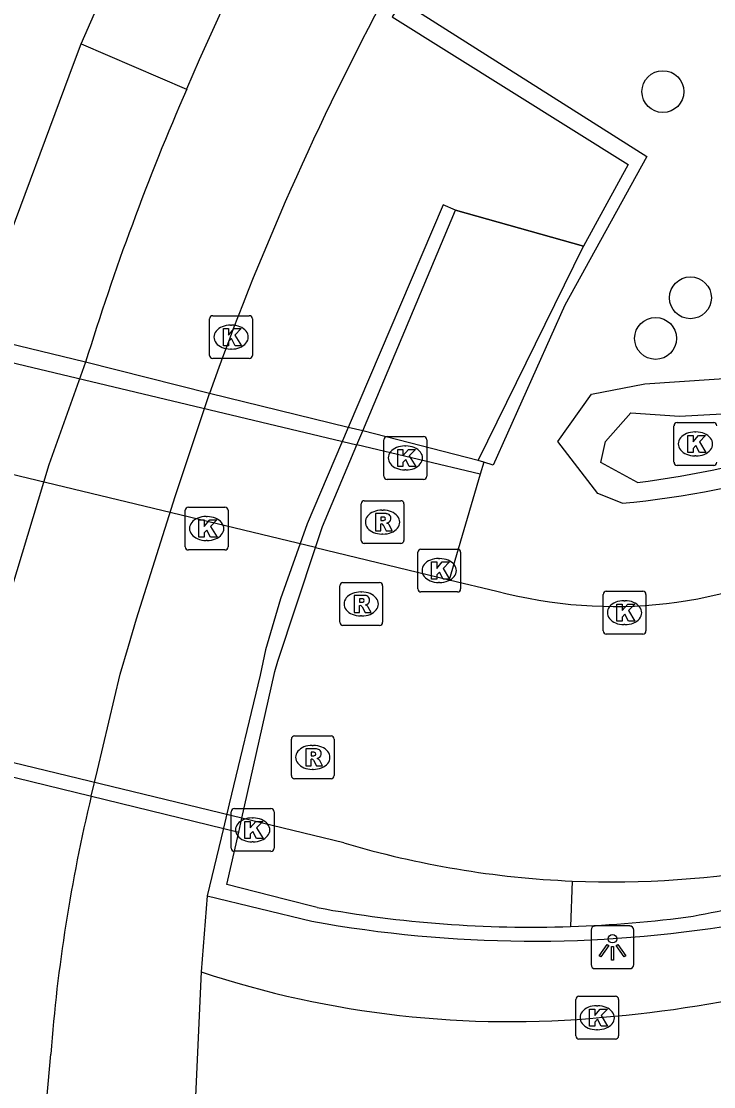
# Model space of a CAD drawing. Extents: x 162880 to 165536, y 384011 to 385179.
# Drawn here: x 162927.5 to 162943.68, y 384191.34 to 384216.22 of the extents above; entities that cross this region are included whole.
import ezdxf

# ---------------------------------------------------------------- set-up
doc = ezdxf.new("R2010")
doc.units = 0
for name, color, linetype in [('IMGEO_Berm_groen', 7, 'Continuous'), ('IMGEO_Berm_open', 7, 'Continuous'), ('IMGEO_Boom', 7, 'Continuous'), ('IMGEO_Fietspad_gesloten', 7, 'Continuous'), ('IMGEO_Fietspad_open', 7, 'Continuous'), ('IMGEO_Greppel_droge_sloot', 7, 'Continuous'), ('IMGEO_Kolk', 7, 'Continuous'), ('IMGEO_Lichtpunt', 7, 'Continuous'), ('IMGEO_Muur', 7, 'Continuous'), ('IMGEO_Rijbaan_lokaal_open', 7, 'Continuous'), ('IMGEO_Rijbaan_regionaal_gesloten', 7, 'Continuous'), ('IMGEO_Rioolput', 7, 'Continuous'), ('IMGEO_Tunneldeel', 7, 'Continuous'), ('IMGEO_Voetpad_op_trap', 7, 'Continuous'), ('IMGEO_Voetpad_open', 7, 'Continuous')]:
    doc.layers.add(name, color=color, linetype=linetype)

msp = doc.modelspace()

# ---------------------------------------------------------------- linework, layer by layer
at = {"layer": 'IMGEO_Berm_groen'}
msp.add_lwpolyline([(162941.536, 384204.963), (162940.97, 384205.194), (162940.039, 384206.403), (162940.822, 384207.51), (162942.065, 384207.753), (162944.495, 384207.915), (162947.357, 384208.374), (162949.463, 384208.942), (162949.988, 384208.92)], dxfattribs=at)
msp.add_arc((162939.491, 384226.619), 21.752, 275.3942, 298.7931, dxfattribs=at)
at = {"layer": 'IMGEO_Berm_open'}
for points in [[(162928.901, 384215.692), (162931.366, 384214.633)], [(162940.373, 384196.138), (162940.335, 384195.076)]]:
    msp.add_lwpolyline(points, dxfattribs=at)
at = {"layer": 'IMGEO_Boom'}
for centre in [(162942.489, 384214.577), (162943.133, 384209.761), (162942.319, 384208.812)]:
    msp.add_circle(centre, 0.489, dxfattribs=at)
at = {"layer": 'IMGEO_Fietspad_gesloten'}
for points in [[(162934.377, 384203.927), (162907.719, 384210.344)], [(162934.377, 384203.927), (162937.5, 384203.175)], [(162932.656, 384197.608), (162908.003, 384203.581)], [(162937.5, 384203.175), (162938.611, 384202.912)], [(162935.041, 384197.03), (162932.656, 384197.608)]]:
    msp.add_lwpolyline(points, dxfattribs=at)
for centre, radius, start, end in [((162941.353, 384213.173), 10.621, 255.0398, 298.124), ((162941.316, 384218.159), 22.041, 253.4586, 267.547), ((162941.302, 384218.066), 21.947, 267.5739, 280.416)]:
    msp.add_arc(centre, radius, start, end, dxfattribs=at)
at = {"layer": 'IMGEO_Fietspad_open'}
for points in [[(162929.005, 384208.256), (162928.147, 384205.862), (162927.274, 384202.968), (162927.105, 384202.346), (162926.403, 384199.452), (162926.021, 384197.548)], [(162929.14, 384198.124), (162929.283, 384198.727), (162929.816, 384200.969), (162930.007, 384201.621), (162930.194, 384202.261), (162931.1, 384205.118), (162931.901, 384207.527)], [(162927.759, 384183.194), (162927.739, 384183.64), (162927.779, 384185.695), (162927.846, 384187.562), (162927.96, 384189.468), (162928.193, 384192.099)]]:
    msp.add_lwpolyline(points, dxfattribs=at)
for centre, radius, start, end in [((162970.915, 384198.055), 42.883, 141.2329, 157.2571), ((162994.796, 384185.258), 66.721, 151.6848, 160.50251), ((162987.588, 384190.192), 61.304, 156.50427, 162.86292), ((162965.881, 384189.262), 37.795, 166.4394, 175.6954)]:
    msp.add_arc(centre, radius, start, end, dxfattribs=at)
at = {"layer": 'IMGEO_Greppel_droge_sloot'}
msp.add_lwpolyline([(162941.893, 384205.449), (162941.038, 384205.917), (162941.146, 384206.403), (162941.741, 384207.078), (162942.875, 384206.997), (162944.873, 384207.105), (162946.682, 384207.429), (162949.426, 384208.305)], dxfattribs=at)
msp.add_arc((162938.982, 384228.503), 23.237, 277.1957, 297.1697, dxfattribs=at)
at = {"layer": 'IMGEO_Kolk'}
for p, q in [((162931.903, 384208.417), (162931.903, 384209.269)), ((162931.978, 384209.343), (162932.83, 384209.343)), ((162932.904, 384209.269), (162932.904, 384208.417)), ((162932.391, 384209.123), (162932.416, 384209.123)), ((162932.414, 384208.563), (162932.389, 384208.563)), ((162932.83, 384208.343), (162931.978, 384208.343)), ((162942.749, 384205.922), (162942.749, 384206.774)), ((162942.824, 384206.848), (162943.676, 384206.848)), ((162936.049, 384206.521), (162936.901, 384206.521)), ((162943.237, 384206.628), (162943.262, 384206.628)), ((162935.974, 384205.595), (162935.974, 384206.447)), ((162936.462, 384206.301), (162936.487, 384206.301)), ((162936.975, 384206.447), (162936.975, 384205.595)), ((162943.26, 384206.068), (162943.235, 384206.068)), ((162943.676, 384205.848), (162942.824, 384205.848)), ((162936.901, 384205.521), (162936.049, 384205.521)), ((162936.485, 384205.741), (162936.46, 384205.741)), ((162931.333, 384203.946), (162931.333, 384204.798)), ((162931.408, 384204.872), (162932.26, 384204.872)), ((162932.334, 384204.798), (162932.334, 384203.946)), ((162931.821, 384204.652), (162931.846, 384204.652)), ((162931.844, 384204.092), (162931.819, 384204.092)), ((162932.26, 384203.872), (162931.408, 384203.872)), ((162936.764, 384202.965), (162936.764, 384203.817)), ((162936.839, 384203.891), (162937.691, 384203.891)), ((162937.765, 384203.817), (162937.765, 384202.965)), ((162937.252, 384203.671), (162937.277, 384203.671)), ((162937.275, 384203.111), (162937.25, 384203.111)), ((162937.691, 384202.891), (162936.839, 384202.891)), ((162941.093, 384201.981), (162941.093, 384202.833)), ((162941.168, 384202.907), (162942.02, 384202.907)), ((162942.094, 384202.833), (162942.094, 384201.981)), ((162941.581, 384202.687), (162941.606, 384202.687)), ((162941.604, 384202.127), (162941.579, 384202.127)), ((162942.02, 384201.907), (162941.168, 384201.907)), ((162932.482, 384197.833), (162933.334, 384197.833)), ((162932.407, 384196.907), (162932.407, 384197.759)), ((162932.895, 384197.613), (162932.92, 384197.613)), ((162933.408, 384197.759), (162933.408, 384196.907)), ((162932.918, 384197.053), (162932.893, 384197.053)), ((162933.334, 384196.833), (162932.482, 384196.833)), ((162940.454, 384192.52), (162940.454, 384193.372)), ((162940.529, 384193.446), (162941.381, 384193.446)), ((162941.455, 384193.372), (162941.455, 384192.52)), ((162940.942, 384193.226), (162940.967, 384193.226)), ((162940.965, 384192.666), (162940.94, 384192.666)), ((162941.381, 384192.446), (162940.529, 384192.446))]:
    msp.add_line(p, q, dxfattribs=at)
for points in [[(162931.903, 384208.417), (162931.903, 384209.269)], [(162931.978, 384209.343), (162932.83, 384209.343)], [(162932.904, 384209.269), (162932.904, 384208.417)], [(162932.224, 384209.043), (162932.347, 384209.043), (162932.347, 384208.892), (162932.477, 384209.043), (162932.641, 384209.043), (162932.495, 384208.892), (162932.648, 384208.643), (162932.496, 384208.643), (162932.411, 384208.807), (162932.347, 384208.74), (162932.347, 384208.643), (162932.224, 384208.643), (162932.224, 384209.043)], [(162932.83, 384208.343), (162931.978, 384208.343)], [(162942.749, 384205.922), (162942.749, 384206.774)], [(162942.824, 384206.848), (162943.676, 384206.848)], [(162936.049, 384206.521), (162936.901, 384206.521)], [(162943.07, 384206.548), (162943.193, 384206.548), (162943.193, 384206.397), (162943.323, 384206.548), (162943.487, 384206.548), (162943.341, 384206.397), (162943.494, 384206.148), (162943.342, 384206.148), (162943.257, 384206.312), (162943.193, 384206.245), (162943.193, 384206.148), (162943.07, 384206.148), (162943.07, 384206.548)], [(162935.974, 384205.595), (162935.974, 384206.447)], [(162936.975, 384206.447), (162936.975, 384205.595)], [(162936.295, 384206.221), (162936.418, 384206.221), (162936.418, 384206.07), (162936.548, 384206.221), (162936.712, 384206.221), (162936.566, 384206.07), (162936.719, 384205.821), (162936.567, 384205.821), (162936.482, 384205.985), (162936.418, 384205.918), (162936.418, 384205.821), (162936.295, 384205.821), (162936.295, 384206.221)], [(162943.676, 384205.848), (162942.824, 384205.848)], [(162936.901, 384205.521), (162936.049, 384205.521)], [(162931.333, 384203.946), (162931.333, 384204.798)], [(162931.408, 384204.872), (162932.26, 384204.872)], [(162932.334, 384204.798), (162932.334, 384203.946)], [(162931.654, 384204.572), (162931.777, 384204.572), (162931.777, 384204.421), (162931.907, 384204.572), (162932.071, 384204.572), (162931.925, 384204.421), (162932.078, 384204.172), (162931.926, 384204.172), (162931.841, 384204.336), (162931.777, 384204.269), (162931.777, 384204.172), (162931.654, 384204.172), (162931.654, 384204.572)], [(162932.26, 384203.872), (162931.408, 384203.872)], [(162936.764, 384202.965), (162936.764, 384203.817)], [(162936.839, 384203.891), (162937.691, 384203.891)], [(162937.765, 384203.817), (162937.765, 384202.965)], [(162937.085, 384203.591), (162937.208, 384203.591), (162937.208, 384203.44), (162937.338, 384203.591), (162937.502, 384203.591), (162937.356, 384203.44), (162937.509, 384203.191), (162937.357, 384203.191), (162937.272, 384203.355), (162937.208, 384203.288), (162937.208, 384203.191), (162937.085, 384203.191), (162937.085, 384203.591)], [(162937.691, 384202.891), (162936.839, 384202.891)], [(162941.093, 384201.981), (162941.093, 384202.833)], [(162941.168, 384202.907), (162942.02, 384202.907)], [(162942.094, 384202.833), (162942.094, 384201.981)], [(162941.414, 384202.607), (162941.537, 384202.607), (162941.537, 384202.456), (162941.667, 384202.607), (162941.831, 384202.607), (162941.685, 384202.456), (162941.838, 384202.207), (162941.686, 384202.207), (162941.601, 384202.371), (162941.537, 384202.304), (162941.537, 384202.207), (162941.414, 384202.207), (162941.414, 384202.607)], [(162942.02, 384201.907), (162941.168, 384201.907)], [(162932.482, 384197.833), (162933.334, 384197.833)], [(162932.407, 384196.907), (162932.407, 384197.759)], [(162932.728, 384197.533), (162932.851, 384197.533), (162932.851, 384197.382), (162932.981, 384197.533), (162933.145, 384197.533), (162932.999, 384197.382), (162933.152, 384197.133), (162933, 384197.133), (162932.915, 384197.297), (162932.851, 384197.23), (162932.851, 384197.133), (162932.728, 384197.133), (162932.728, 384197.533)], [(162933.408, 384197.759), (162933.408, 384196.907)], [(162933.334, 384196.833), (162932.482, 384196.833)], [(162940.454, 384192.52), (162940.454, 384193.372)], [(162940.529, 384193.446), (162941.381, 384193.446)], [(162941.455, 384193.372), (162941.455, 384192.52)], [(162940.775, 384193.146), (162940.898, 384193.146), (162940.898, 384192.995), (162941.028, 384193.146), (162941.192, 384193.146), (162941.046, 384192.995), (162941.199, 384192.746), (162941.047, 384192.746), (162940.962, 384192.91), (162940.898, 384192.843), (162940.898, 384192.746), (162940.775, 384192.746), (162940.775, 384193.146)], [(162941.381, 384192.446), (162940.529, 384192.446)]]:
    msp.add_lwpolyline(points, dxfattribs=at)
for centre, start, end in [((162931.98, 384209.267), 91.552, 178.448), ((162931.98, 384209.267), 91.552, 178.448), ((162932.828, 384209.267), 1.552, 88.448), ((162932.828, 384209.267), 1.552, 88.448), ((162931.98, 384208.419), 181.552, 268.448), ((162931.98, 384208.419), 181.552, 268.448), ((162932.828, 384208.419), 271.552, 358.448), ((162932.828, 384208.419), 271.552, 358.448), ((162942.826, 384206.772), 91.552, 178.448), ((162942.826, 384206.772), 91.552, 178.448), ((162943.674, 384206.772), 1.552, 88.448), ((162943.674, 384206.772), 1.552, 88.448), ((162936.051, 384206.445), 91.552, 178.448), ((162936.051, 384206.445), 91.552, 178.448), ((162936.899, 384206.445), 1.552, 88.448), ((162936.899, 384206.445), 1.552, 88.448), ((162942.826, 384205.924), 181.552, 268.448), ((162942.826, 384205.924), 181.552, 268.448), ((162943.674, 384205.924), 271.552, 358.448), ((162943.674, 384205.924), 271.552, 358.448), ((162936.051, 384205.597), 181.552, 268.448), ((162936.051, 384205.597), 181.552, 268.448), ((162936.899, 384205.597), 271.552, 358.448), ((162936.899, 384205.597), 271.552, 358.448), ((162931.41, 384204.796), 91.552, 178.448), ((162931.41, 384204.796), 91.552, 178.448), ((162932.258, 384204.796), 1.552, 88.448), ((162932.258, 384204.796), 1.552, 88.448), ((162931.41, 384203.948), 181.552, 268.448), ((162931.41, 384203.948), 181.552, 268.448), ((162932.258, 384203.948), 271.552, 358.448), ((162932.258, 384203.948), 271.552, 358.448), ((162936.841, 384203.815), 91.552, 178.448), ((162936.841, 384203.815), 91.552, 178.448), ((162937.689, 384203.815), 1.552, 88.448), ((162937.689, 384203.815), 1.552, 88.448), ((162936.841, 384202.967), 181.552, 268.448), ((162936.841, 384202.967), 181.552, 268.448), ((162937.689, 384202.967), 271.552, 358.448), ((162937.689, 384202.967), 271.552, 358.448), ((162941.17, 384202.831), 91.552, 178.448), ((162941.17, 384202.831), 91.552, 178.448), ((162942.018, 384202.831), 1.552, 88.448), ((162942.018, 384202.831), 1.552, 88.448), ((162941.17, 384201.983), 181.552, 268.448), ((162941.17, 384201.983), 181.552, 268.448), ((162942.018, 384201.983), 271.552, 358.448), ((162942.018, 384201.983), 271.552, 358.448), ((162932.484, 384197.757), 91.552, 178.448), ((162932.484, 384197.757), 91.552, 178.448), ((162933.332, 384197.757), 1.552, 88.448), ((162933.332, 384197.757), 1.552, 88.448), ((162932.484, 384196.909), 181.552, 268.448), ((162932.484, 384196.909), 181.552, 268.448), ((162933.332, 384196.909), 271.552, 358.448), ((162933.332, 384196.909), 271.552, 358.448), ((162940.531, 384193.37), 91.552, 178.448), ((162940.531, 384193.37), 91.552, 178.448), ((162941.379, 384193.37), 1.552, 88.448), ((162941.379, 384193.37), 1.552, 88.448), ((162940.531, 384192.522), 181.552, 268.448), ((162940.531, 384192.522), 181.552, 268.448), ((162941.379, 384192.522), 271.552, 358.448), ((162941.379, 384192.522), 271.552, 358.448)]:
    msp.add_arc(centre, 0.0765, start, end, dxfattribs=at)
for centre, major_axis, ratio, start_param, end_param in [((162932.39, 384208.843), (-0.387, 0.002), 0.722429, 4.712389, 7.853982), ((162932.415, 384208.843), (-0.39, 0.002), 0.717154, 1.570796, 4.712389), ((162943.236, 384206.348), (-0.387, 0.002), 0.722429, 4.712389, 7.853982), ((162943.261, 384206.348), (-0.39, 0.002), 0.717154, 1.570796, 4.712389), ((162936.461, 384206.021), (-0.387, 0.002), 0.722429, 4.712389, 7.853982), ((162936.486, 384206.021), (-0.39, 0.002), 0.717154, 1.570796, 4.712389), ((162931.82, 384204.372), (-0.387, 0.002), 0.722429, 4.712389, 7.853982), ((162931.845, 384204.372), (-0.39, 0.002), 0.717154, 1.570796, 4.712389), ((162937.251, 384203.391), (-0.387, 0.002), 0.722429, 4.712389, 7.853982), ((162937.276, 384203.391), (-0.39, 0.002), 0.717154, 1.570796, 4.712389), ((162941.58, 384202.407), (-0.387, 0.002), 0.722429, 4.712389, 7.853982), ((162941.605, 384202.407), (-0.39, 0.002), 0.717154, 1.570796, 4.712389), ((162932.894, 384197.333), (-0.387, 0.002), 0.722429, 4.712389, 7.853982), ((162932.919, 384197.333), (-0.39, 0.002), 0.717154, 1.570796, 4.712389), ((162940.941, 384192.946), (-0.387, 0.002), 0.722429, 4.712389, 7.853982), ((162940.966, 384192.946), (-0.39, 0.002), 0.717154, 1.570796, 4.712389)]:
    msp.add_ellipse(centre, major_axis=major_axis, ratio=ratio, start_param=start_param, end_param=end_param, dxfattribs=at)
at = {"layer": 'IMGEO_Lichtpunt'}
for p, q in [((162941.715, 384195.089), (162940.907, 384195.089)), ((162941.715, 384195.089), (162940.907, 384195.089)), ((162940.813, 384194.994), (162940.813, 384194.187)), ((162940.813, 384194.994), (162940.813, 384194.187)), ((162941.809, 384194.187), (162941.809, 384194.994)), ((162941.809, 384194.187), (162941.809, 384194.994)), ((162940.907, 384194.093), (162941.715, 384194.093)), ((162940.907, 384194.093), (162941.715, 384194.093))]:
    msp.add_line(p, q, dxfattribs=at)
for points in [[(162941.187, 384194.658), (162941.226, 384194.63), (162941.038, 384194.368), (162941, 384194.395), (162941.187, 384194.658)], [(162941.289, 384194.61), (162941.336, 384194.61), (162941.336, 384194.288), (162941.289, 384194.288), (162941.289, 384194.61)], [(162941.399, 384194.63), (162941.437, 384194.657), (162941.624, 384194.395), (162941.585, 384194.367), (162941.399, 384194.63)]]:
    msp.add_lwpolyline(points, dxfattribs=at)
msp.add_circle((162941.312, 384194.792), 0.0994, dxfattribs=at)
for centre, start, end in [((162940.907, 384194.994), 90, 180), ((162940.907, 384194.994), 90, 180), ((162941.715, 384194.994), 0, 90), ((162941.715, 384194.994), 0, 90), ((162940.907, 384194.187), 180, 270), ((162940.907, 384194.187), 180, 270), ((162941.715, 384194.187), 270, 0), ((162941.715, 384194.187), 270, 360)]:
    msp.add_arc(centre, 0.0946, start, end, dxfattribs=at)
at = {"layer": 'IMGEO_Muur'}
for points in [[(162936.397, 384216.683), (162936.166, 384216.326), (162941.678, 384212.878), (162940.632, 384210.971)], [(162936.397, 384216.683), (162942.118, 384213.065), (162940.203, 384209.586), (162938.525, 384205.856), (162938.306, 384205.92)], [(162937.644, 384211.809), (162937.354, 384211.93), (162935.139, 384206.73), (162934.183, 384204.484), (162933.561, 384202.727), (162933.206, 384201.538), (162933.086, 384200.95), (162932.361, 384197.939), (162932.224, 384197.37), (162931.844, 384195.792)], [(162935.342, 384206.328), (162935.479, 384206.654), (162937.644, 384211.809)], [(162937.644, 384211.809), (162940.632, 384210.971)], [(162938.306, 384205.92), (162938.175, 384205.958), (162940.632, 384210.971)], [(162938.175, 384205.958), (162935.479, 384206.654)], [(162934.377, 384203.927), (162934.541, 384204.419), (162935.342, 384206.328)], [(162932.656, 384197.608), (162932.709, 384197.85), (162933.426, 384201.03), (162933.496, 384201.278), (162934.377, 384203.927)], [(162934.415, 384195.519), (162933.672, 384195.709), (162932.304, 384196.06), (162932.582, 384197.283), (162932.656, 384197.608)], [(162931.844, 384195.792), (162934.291, 384195.2)]]:
    msp.add_lwpolyline(points, dxfattribs=at)
for centre, radius, start, end in [((162938.048, 384222.937), 28.092, 280.5681, 289.8224), ((162939.414, 384222.545), 27.484, 259.5205, 271.9204), ((162939.431, 384222.522), 27.461, 271.8867, 277.8888), ((162939.455, 384223.644), 28.909, 259.7105, 279.4814)]:
    msp.add_arc(centre, radius, start, end, dxfattribs=at)
at = {"layer": 'IMGEO_Rijbaan_lokaal_open'}
msp.add_lwpolyline([(162931.706, 384194.016), (162931.403, 384187.357)], dxfattribs=at)
for centre, radius, start, end in [((162938.8, 384220.95), 28.086, 274.6609, 292.7702), ((162938.92, 384215.854), 22.999, 251.7185, 275.3933)]:
    msp.add_arc(centre, radius, start, end, dxfattribs=at)
at = {"layer": 'IMGEO_Rijbaan_regionaal_gesloten'}
for points in [[(162928.901, 384215.692), (162931.169, 384220.857)], [(162923.601, 384197.903), (162924.001, 384200.032), (162924.661, 384202.952), (162924.816, 384203.567), (162925.632, 384206.496), (162926.396, 384208.891), (162926.91, 384210.363), (162928.749, 384215.284), (162928.901, 384215.692)]]:
    msp.add_lwpolyline(points, dxfattribs=at)
at = {"layer": 'IMGEO_Rioolput'}
for p, q in [((162935.515, 384205.022), (162936.367, 384205.022)), ((162935.44, 384204.096), (162935.44, 384204.948)), ((162935.928, 384204.802), (162935.953, 384204.802)), ((162936.441, 384204.948), (162936.441, 384204.096)), ((162936.367, 384204.022), (162935.515, 384204.022)), ((162935.951, 384204.242), (162935.926, 384204.242)), ((162934.943, 384202.185), (162934.943, 384203.037)), ((162935.018, 384203.111), (162935.87, 384203.111)), ((162935.944, 384203.037), (162935.944, 384202.185)), ((162935.431, 384202.891), (162935.456, 384202.891)), ((162935.454, 384202.331), (162935.429, 384202.331)), ((162935.87, 384202.111), (162935.018, 384202.111)), ((162933.887, 384199.527), (162934.739, 384199.527)), ((162933.812, 384198.601), (162933.812, 384199.453)), ((162934.3, 384199.307), (162934.325, 384199.307)), ((162934.813, 384199.453), (162934.813, 384198.601)), ((162934.323, 384198.747), (162934.298, 384198.747)), ((162934.739, 384198.527), (162933.887, 384198.527))]:
    msp.add_line(p, q, dxfattribs=at)
for points in [[(162935.515, 384205.022), (162936.367, 384205.022)], [(162935.44, 384204.096), (162935.44, 384204.948)], [(162936.441, 384204.948), (162936.441, 384204.096)], [(162936.029, 384204.72), (162935.777, 384204.722), (162935.777, 384204.322)], [(162935.955, 384204.641), (162935.901, 384204.641), (162935.901, 384204.56)], [(162935.901, 384204.56), (162935.953, 384204.56)], [(162935.777, 384204.322), (162935.901, 384204.322), (162935.901, 384204.484), (162935.912, 384204.484)], [(162935.959, 384204.455), (162936.03, 384204.322), (162936.17, 384204.322), (162936.105, 384204.448)], [(162936.367, 384204.022), (162935.515, 384204.022)], [(162934.943, 384202.185), (162934.943, 384203.037)], [(162935.018, 384203.111), (162935.87, 384203.111)], [(162935.944, 384203.037), (162935.944, 384202.185)], [(162935.532, 384202.809), (162935.28, 384202.811), (162935.28, 384202.411)], [(162935.28, 384202.411), (162935.404, 384202.411), (162935.404, 384202.573), (162935.415, 384202.573)], [(162935.458, 384202.73), (162935.404, 384202.73), (162935.404, 384202.649)], [(162935.404, 384202.649), (162935.456, 384202.649)], [(162935.462, 384202.544), (162935.533, 384202.411), (162935.673, 384202.411), (162935.608, 384202.537)], [(162935.87, 384202.111), (162935.018, 384202.111)], [(162933.887, 384199.527), (162934.739, 384199.527)], [(162933.812, 384198.601), (162933.812, 384199.453)], [(162934.813, 384199.453), (162934.813, 384198.601)], [(162934.401, 384199.225), (162934.149, 384199.227), (162934.149, 384198.827)], [(162934.327, 384199.146), (162934.273, 384199.146), (162934.273, 384199.065)], [(162934.273, 384199.065), (162934.325, 384199.065)], [(162934.149, 384198.827), (162934.273, 384198.827), (162934.273, 384198.989), (162934.284, 384198.989)], [(162934.331, 384198.96), (162934.402, 384198.827), (162934.542, 384198.827), (162934.477, 384198.953)], [(162934.739, 384198.527), (162933.887, 384198.527)]]:
    msp.add_lwpolyline(points, dxfattribs=at)
for centre, radius, start, end in [((162935.517, 384204.946), 0.0765, 91.552, 178.448), ((162935.517, 384204.946), 0.0765, 91.552, 178.448), ((162936.365, 384204.946), 0.0765, 1.552, 88.448), ((162936.365, 384204.946), 0.0765, 1.552, 88.448), ((162935.937, 384204.749), 0.19, 274.7715, 282.9687), ((162935.961, 384204.545), 0.0964, 77.0061, 93.1865), ((162935.975, 384204.602), 0.0378, 276.6634, 79.6772), ((162936.028, 384204.61), 0.109, 350.3612, 89.416), ((162936.026, 384204.61), 0.112, 277.5842, 350.9817), ((162935.911, 384204.431), 0.0533, 26.0293, 88.6989), ((162936.01, 384204.395), 0.108, 29.5134, 73.7905), ((162935.517, 384204.098), 0.0765, 181.552, 268.448), ((162935.517, 384204.098), 0.0765, 181.552, 268.448), ((162936.365, 384204.098), 0.0765, 271.552, 358.448), ((162936.365, 384204.098), 0.0765, 271.552, 358.448), ((162935.02, 384203.035), 0.0765, 91.552, 178.448), ((162935.02, 384203.035), 0.0765, 91.552, 178.448), ((162935.868, 384203.035), 0.0765, 1.552, 88.448), ((162935.868, 384203.035), 0.0765, 1.552, 88.448), ((162935.531, 384202.699), 0.109, 350.3612, 89.416), ((162935.414, 384202.52), 0.0533, 26.0293, 88.6989), ((162935.44, 384202.838), 0.19, 274.7715, 282.9687), ((162935.464, 384202.634), 0.0964, 77.0061, 93.1865), ((162935.478, 384202.691), 0.0378, 276.6634, 79.6772), ((162935.529, 384202.699), 0.112, 277.5842, 350.9817), ((162935.513, 384202.484), 0.108, 29.5134, 73.7905), ((162935.02, 384202.187), 0.0765, 181.552, 268.448), ((162935.02, 384202.187), 0.0765, 181.552, 268.448), ((162935.868, 384202.187), 0.0765, 271.552, 358.448), ((162935.868, 384202.187), 0.0765, 271.552, 358.448), ((162933.889, 384199.451), 0.0765, 91.552, 178.448), ((162933.889, 384199.451), 0.0765, 91.552, 178.448), ((162934.737, 384199.451), 0.0765, 1.552, 88.448), ((162934.737, 384199.451), 0.0765, 1.552, 88.448), ((162934.309, 384199.254), 0.19, 274.7715, 282.9687), ((162934.333, 384199.05), 0.0964, 77.0061, 93.1865), ((162934.347, 384199.107), 0.0378, 276.6634, 79.6772), ((162934.4, 384199.115), 0.109, 350.3612, 89.416), ((162934.398, 384199.115), 0.112, 277.5842, 350.9817), ((162934.283, 384198.936), 0.0533, 26.0293, 88.6989), ((162934.382, 384198.9), 0.108, 29.5134, 73.7905), ((162933.889, 384198.603), 0.0765, 181.552, 268.448), ((162933.889, 384198.603), 0.0765, 181.552, 268.448), ((162934.737, 384198.603), 0.0765, 271.552, 358.448), ((162934.737, 384198.603), 0.0765, 271.552, 358.448)]:
    msp.add_arc(centre, radius, start, end, dxfattribs=at)
for centre, major_axis, ratio, start_param, end_param in [((162935.927, 384204.522), (-0.387, 0.002), 0.722429, 4.712389, 7.853982), ((162935.952, 384204.522), (-0.39, 0.002), 0.717154, 1.570796, 4.712389), ((162935.43, 384202.611), (-0.387, 0.002), 0.722429, 4.712389, 7.853982), ((162935.455, 384202.611), (-0.39, 0.002), 0.717154, 1.570796, 4.712389), ((162934.299, 384199.027), (-0.387, 0.002), 0.722429, 4.712389, 7.853982), ((162934.324, 384199.027), (-0.39, 0.002), 0.717154, 1.570796, 4.712389)]:
    msp.add_ellipse(centre, major_axis=major_axis, ratio=ratio, start_param=start_param, end_param=end_param, dxfattribs=at)
at = {"layer": 'IMGEO_Tunneldeel'}
msp.add_lwpolyline([(162908.016, 384203.286), (162932.582, 384197.283), (162932.656, 384197.608), (162932.709, 384197.85), (162933.426, 384201.03), (162933.496, 384201.278), (162934.377, 384203.927), (162934.541, 384204.419), (162935.342, 384206.328), (162935.479, 384206.654), (162935.139, 384206.73), (162931.901, 384207.527), (162929.005, 384208.256), (162926.396, 384208.891), (162922.846, 384209.755), (162920.454, 384210.337), (162915.182, 384211.619), (162910.917, 384212.657), (162910.597, 384212.735), (162907.588, 384213.467)], close=True, dxfattribs=at)
at = {"layer": 'IMGEO_Voetpad_op_trap'}
msp.add_lwpolyline([(162938.306, 384205.92), (162938.224, 384205.64)], dxfattribs=at)
at = {"layer": 'IMGEO_Voetpad_open'}
for points in [[(162907.61, 384212.945), (162935.342, 384206.328)], [(162940.632, 384210.971), (162937.644, 384211.809)], [(162938.224, 384205.64), (162935.342, 384206.328)], [(162938.224, 384205.64), (162937.5, 384203.175)], [(162931.844, 384195.792), (162931.706, 384194.016)]]:
    msp.add_lwpolyline(points, dxfattribs=at)

doc.saveas('drawing.dxf')
